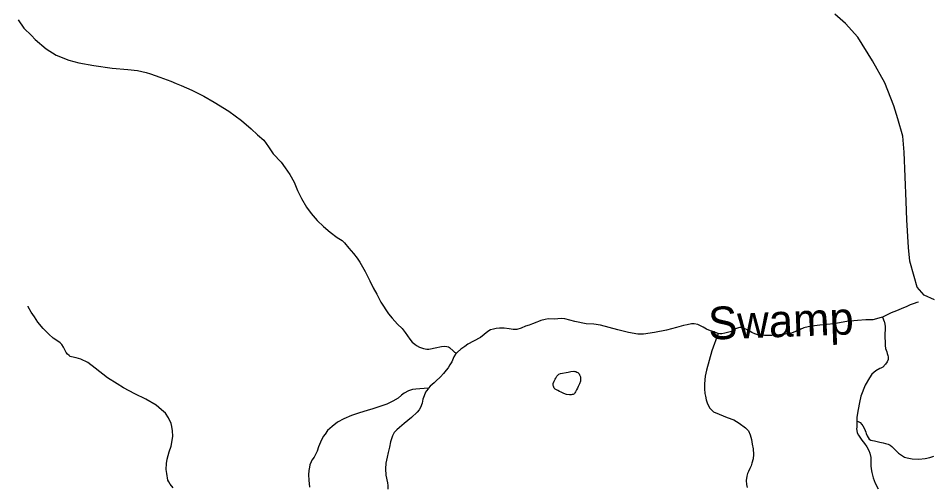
# Model space of a CAD drawing. Extents: x 2220236 to 2384410, y 720751 to 894131.
# Drawn here: x 2297306 to 2301515, y 883437 to 885584 of the extents above; entities that cross this region are included whole.
import ezdxf

# ---------------------------------------------------------------- set-up
doc = ezdxf.new("R2010")
doc.units = 0
for name, color, linetype in [('Exist Boundary Political CountyLine', 7, 'Continuous'), ('Exist Hydrographic Creek Single Shore', 7, 'Continuous'), ('Exist Hydrographic Creek Single Shore Label', 7, 'Continuous'), ('Exist Hydrographic Misc Water Feature', 7, 'Continuous'), ('Exist Hydrographic Pond Under 1500 Sq Ft', 7, 'Continuous')]:
    doc.layers.add(name, color=color, linetype=linetype)

msp = doc.modelspace()

# ---------------------------------------------------------------- linework, layer by layer
at = {"layer": 'Exist Boundary Political CountyLine'}
msp.add_lwpolyline([(2301519.2, 884290.5), (2301470.9, 884311.9), (2301438.5, 884349.6), (2301426, 884397.3), (2301405.2, 884469.1), (2301398.7, 884531), (2301391.2, 884659), (2301388.4, 884742.9), (2301379.9, 884968.7), (2301373.1, 885042.6), (2301350.2, 885122.3), (2301331.5, 885182.2), (2301290.4, 885287.5), (2301233.4, 885389), (2301166.3, 885498.1), (2301109.6, 885559.6), (2301061.2, 885603.1)], dxfattribs=at)
at = {"layer": 'Exist Hydrographic Creek Single Shore'}
for points in [[(2301444.7, 884280.9), (2301437.3, 884279), (2301425.5, 884274.5), (2301407.4, 884267.2), (2301391.5, 884260.7), (2301365.3, 884249.1), (2301343.5, 884240.8), (2301319.5, 884230.8), (2301295.3, 884219.2), (2301279.2, 884211.9)], [(2300524.5, 884135.7), (2300523.2, 884136.5), (2300505.1, 884143.2), (2300489.1, 884149.1), (2300471.2, 884156.6), (2300455.2, 884164.9), (2300431.1, 884177.1), (2300413.2, 884180.4), (2300401.2, 884180.7), (2300381.1, 884176.7), (2300365.1, 884172.8), (2300333, 884163.3), (2300285.9, 884151.4), (2300231.1, 884140.9), (2300181, 884133.3), (2300155, 884133), (2300111.1, 884141), (2300063, 884153), (2300023.1, 884164.4), (2299983, 884175.2), (2299953.1, 884178.7), (2299917, 884180.7), (2299864.9, 884190.7), (2299819, 884202.9), (2299802.9, 884204.6), (2299771, 884202.5), (2299742, 884202.9), (2299728.9, 884200.8), (2299708.8, 884196.7), (2299698.6, 884192.1), (2299690.9, 884188.6), (2299670.8, 884181.2), (2299654.9, 884174.7), (2299638.9, 884169.3), (2299618.8, 884161), (2299599.1, 884155.2), (2299580.9, 884154.5), (2299562.8, 884157.1), (2299540.8, 884161), (2299518.8, 884160.9), (2299503.9, 884159.5), (2299490.8, 884156.6), (2299476.9, 884152.8), (2299464.4, 884145.7), (2299448.8, 884131), (2299430.8, 884117.1), (2299398.8, 884101.2), (2299372.8, 884086.9), (2299358.8, 884076.5), (2299340.7, 884065), (2299324.9, 884050.5), (2299321.4, 884046.2)], [(2301279.2, 884211.9), (2301273.3, 884209.1), (2301235.4, 884198.5), (2301203.3, 884199), (2301165.4, 884196.4), (2301115.4, 884191.2), (2301055.4, 884180.5), (2300991.2, 884174.7), (2300955.2, 884170.6), (2300937.3, 884166.7), (2300918.3, 884161.7), (2300901.2, 884154.6), (2300880, 884144.7), (2300861.5, 884138.2), (2300849.2, 884135.3), (2300831.5, 884132.7), (2300793.2, 884128.8), (2300770.3, 884127.8), (2300755.3, 884127.2), (2300737.3, 884126.5), (2300711.2, 884128.6), (2300693.2, 884134.5), (2300679.3, 884140.5), (2300671.1, 884145.2), (2300655.1, 884155.1), (2300651.2, 884156.6), (2300639.3, 884161.1), (2300631.2, 884163.1), (2300624.5, 884163.7), (2300617.2, 884162.6), (2300603.4, 884157), (2300587.2, 884147.3), (2300579.1, 884144.6), (2300554.8, 884137.8), (2300541.1, 884134.8), (2300531.1, 884134.4), (2300524.5, 884135.7)], [(2299321.4, 884046.2), (2299316.8, 884041.2), (2299308.8, 884028.5), (2299298.8, 884006.8), (2299291.1, 883991.7), (2299282.8, 883979), (2299273.5, 883967.2), (2299260.6, 883952.7), (2299246.7, 883936.5), (2299226.7, 883916.9), (2299218.6, 883909.1), (2299200.6, 883893.6), (2299192.8, 883885)], [(2299192.8, 883885), (2299190.7, 883882.6), (2299182.9, 883872.4), (2299178.8, 883866.5), (2299171.8, 883850.6), (2299166.6, 883834.8), (2299164.7, 883824.9), (2299162.8, 883816.6), (2299160.5, 883809.1), (2299156.7, 883799.1), (2299149.7, 883785.6), (2299140.7, 883774.7), (2299114.7, 883750.6), (2299080.6, 883723), (2299058.7, 883704.9), (2299046.8, 883694.4), (2299034.7, 883680.9), (2299026.7, 883666.5), (2299017.2, 883638.4), (2299012.4, 883614.3), (2299007.4, 883589.5), (2299002.7, 883568.7), (2298996.6, 883540.7), (2298994.7, 883514.2), (2298996.7, 883485.6), (2299004.3, 883450.7), (2299005.7, 883437.6), (2299004.7, 883421.1)]]:
    msp.add_lwpolyline(points, dxfattribs=at)
at = {"layer": 'Exist Hydrographic Misc Water Feature'}
for points in [[(2297306.3, 885576.8), (2297332.2, 885539.2), (2297366.2, 885505.4), (2297384.2, 885487.3), (2297434.2, 885443.4), (2297480.4, 885414.9), (2297538.4, 885391), (2297584.3, 885378.9), (2297654.2, 885367), (2297738.3, 885354.8), (2297810.4, 885348.8), (2297854.4, 885345), (2297894.4, 885335), (2297914.5, 885329.2), (2297957.5, 885313.8), (2298008.3, 885295.5), (2298032.7, 885284.9), (2298055.5, 885276), (2298103.6, 885254.1), (2298158.6, 885227), (2298206.5, 885199.3), (2298274.5, 885156.9), (2298332.6, 885115.1), (2298376.6, 885076.7), (2298406.5, 885049.1), (2298434.6, 885024.8), (2298456.5, 884992.9), (2298478.6, 884961), (2298514.6, 884923.1), (2298532.6, 884896.8), (2298554.7, 884867.3), (2298574.5, 884831.3), (2298590.5, 884793.3), (2298607.6, 884756.2), (2298631.7, 884716.2), (2298652.7, 884686.8), (2298680.6, 884655), (2298708.9, 884628.3), (2298740.7, 884601), (2298772.7, 884576.7), (2298794.6, 884563), (2298806.7, 884552.7), (2298826.6, 884528.9), (2298846.9, 884503.5), (2298864, 884482), (2298876.7, 884464.5), (2298900.7, 884421.3), (2298922.6, 884378.6), (2298938.6, 884346.4), (2298954.6, 884316.7), (2298972.7, 884280.6), (2299008.7, 884227), (2299024.8, 884206.3), (2299049.7, 884179.5), (2299070.7, 884159), (2299084.7, 884140.7), (2299106.7, 884110.4), (2299116.9, 884097), (2299128.7, 884086.7), (2299136.8, 884080.4), (2299150.7, 884072.8), (2299168.7, 884067.1), (2299184.8, 884064.4), (2299193.3, 884063.9), (2299201.8, 884065.1), (2299222.8, 884071), (2299252.7, 884077), (2299265.7, 884077.5), (2299276.8, 884076.4), (2299283.9, 884074.3), (2299288.8, 884071.3), (2299306.7, 884054.6), (2299312.2, 884050.8), (2299321.4, 884046.2)], [(2297572.2, 884024.5), (2297550.2, 884028.6), (2297545, 884029.9), (2297539.4, 884034.7), (2297532.7, 884041.1), (2297526.8, 884048.2), (2297520.1, 884060.9), (2297514.2, 884073.1), (2297505.9, 884085), (2297498.8, 884092.9), (2297492.2, 884098.4), (2297466.1, 884114.5), (2297446.1, 884132.5), (2297420.1, 884158.7), (2297396.2, 884188.9), (2297380.2, 884212.9), (2297366.1, 884234.3), (2297352.1, 884258.3), (2297352.2, 884262.5)], [(2301279.2, 884211.9), (2301287.3, 884190.8), (2301288.2, 884187.7), (2301290.6, 884178), (2301291.3, 884170.6), (2301291.4, 884159), (2301291.4, 884149.2), (2301290.6, 884140.2), (2301290.3, 884121.3), (2301291.4, 884095), (2301291.4, 884081.2), (2301293.4, 884067.2), (2301299.4, 884052.7), (2301301.9, 884043.8), (2301304.7, 884034.9), (2301305.3, 884029.1), (2301305.8, 884021.7), (2301305.4, 884016.9), (2301301.5, 884006.7), (2301293.3, 883995), (2301280.9, 883982.1), (2301271.3, 883976.9), (2301267.3, 883975.1), (2301249.4, 883964.4), (2301240, 883957.6), (2301231.4, 883949.1), (2301219.4, 883933), (2301199.4, 883898.5), (2301180.1, 883848.5), (2301173.3, 883818.6), (2301167.4, 883787.2), (2301161.2, 883752.5), (2301161.4, 883738.5), (2301161.4, 883733.5)], [(2300524.5, 884135.7), (2300495.1, 884056.7), (2300471.1, 883967.1), (2300465, 883940.4), (2300461.1, 883905.1), (2300461.2, 883882.8), (2300463.1, 883860.9), (2300465.2, 883848.6), (2300469.1, 883832.3), (2300475.1, 883813), (2300485.1, 883792.8), (2300494.3, 883783.4), (2300503.2, 883776.3), (2300529, 883765.2), (2300565, 883751.1), (2300595.5, 883739.1), (2300621.2, 883724.5), (2300649.3, 883702.7), (2300663.2, 883688.5), (2300671.2, 883670.8), (2300677.3, 883648.8), (2300681.1, 883628.6), (2300685.2, 883606.5), (2300687.1, 883580.4), (2300685.1, 883560.7), (2300679.1, 883540.6), (2300675.2, 883529.1), (2300669.1, 883516.4), (2300663.3, 883502.4), (2300658.7, 883493), (2300655.2, 883480.6), (2300653.2, 883460.7), (2300654.5, 883442), (2300657.1, 883429.1)], [(2298018.3, 883426.7), (2298004.4, 883444.9), (2297997.6, 883454.5), (2297994.4, 883462.5), (2297988.4, 883492.7), (2297986.4, 883512.2), (2297987.3, 883538.5), (2297990.3, 883558.4), (2298000.3, 883592.4), (2298008.5, 883618.2), (2298012.3, 883636.3), (2298016.4, 883664.5), (2298015.4, 883689.1), (2298012.4, 883708.6), (2298008.4, 883722.4), (2297996.3, 883748.9), (2297982.4, 883770.6), (2297964.4, 883786.2), (2297940.3, 883806.7), (2297892.3, 883834.9), (2297841.9, 883858.5), (2297790.4, 883886.6), (2297760.2, 883905.1), (2297716.2, 883932.7), (2297660.2, 883976.5), (2297626.3, 884003.1), (2297594.3, 884019), (2297572.2, 884024.5)], [(2299192.8, 883885), (2299152.7, 883882.6), (2299134.7, 883881.1), (2299118.6, 883878.8), (2299100.6, 883873.1), (2299080.7, 883862.4), (2299068.7, 883852.9), (2299052.6, 883839.1), (2299028.6, 883825.1), (2299000.7, 883812.3), (2298968.6, 883800.4), (2298936.6, 883790.9), (2298910.7, 883782.4), (2298874.3, 883771.9), (2298838.6, 883758.9), (2298802.6, 883744.4), (2298774.6, 883728.4), (2298748.7, 883708.6), (2298728.6, 883690.3), (2298716.6, 883674.4), (2298708.5, 883662.5), (2298696.3, 883637.4), (2298686.4, 883615.6), (2298680.6, 883596.5), (2298672.9, 883579.8), (2298666.5, 883568.9), (2298656.5, 883554.5), (2298652.4, 883547), (2298646.6, 883532.7), (2298644.6, 883522.8), (2298642.5, 883506.3), (2298641.1, 883486.7), (2298642.5, 883462.9), (2298645.4, 883431)], [(2301161.4, 883733.5), (2301161.3, 883720.5), (2301161.3, 883706.5), (2301160.8, 883698.3), (2301161.3, 883690.9), (2301163.4, 883680.4), (2301169.2, 883669), (2301185.4, 883646.8), (2301197.2, 883630.9), (2301207.3, 883614.9), (2301217.3, 883598.9), (2301221.4, 883586.7), (2301225.3, 883566.4), (2301225.9, 883546.7), (2301226.2, 883528.7), (2301227.4, 883514.7), (2301231.3, 883498.5), (2301237.3, 883472.5), (2301245.3, 883449), (2301259.4, 883422.6)], [(2301161.4, 883733.5), (2301167.5, 883732.1), (2301173.6, 883729.2), (2301177.3, 883726.9), (2301184.6, 883718), (2301188.9, 883711.8), (2301196.2, 883698.9), (2301203.3, 883682.8), (2301205.3, 883677.1), (2301209.6, 883665.8), (2301213.3, 883658.6), (2301217.8, 883651.4), (2301225.8, 883646.7), (2301233.3, 883644.6), (2301243.4, 883642.6), (2301255.2, 883640.7), (2301266.8, 883637.8), (2301282.5, 883633.6), (2301293.3, 883630.7), (2301305.4, 883627.2), (2301315.4, 883622.6), (2301323.2, 883617.1), (2301333.3, 883606.9), (2301341.4, 883599), (2301352.5, 883587.1), (2301371.4, 883574.8), (2301381.4, 883568.6), (2301393.4, 883565.1), (2301415.4, 883561), (2301447.5, 883559.2), (2301475.8, 883561.9), (2301497.4, 883566.8), (2301515.3, 883572.5)]]:
    msp.add_lwpolyline(points, dxfattribs=at)
at = {"layer": 'Exist Hydrographic Pond Under 1500 Sq Ft'}
msp.add_lwpolyline([(2299798.9, 883952.5), (2299834.8, 883959), (2299846.9, 883961.1), (2299860.9, 883962.5), (2299865.7, 883961.9), (2299869.5, 883961.2), (2299874.8, 883959), (2299878.7, 883956.6), (2299882.9, 883952.8), (2299885, 883950.5), (2299887, 883946.3), (2299891, 883936.7), (2299891.8, 883930.9), (2299891.6, 883926.1), (2299891, 883916.9), (2299886.9, 883904.5), (2299881, 883892.9), (2299876.9, 883884.5), (2299873, 883876.9), (2299868.9, 883868.6), (2299865.4, 883863.4), (2299862.9, 883860.9), (2299859.8, 883858.2), (2299857, 883856.5), (2299852.9, 883855.5), (2299848.9, 883854.5), (2299840.9, 883855), (2299826.8, 883856.8), (2299814.4, 883861.3), (2299803, 883866.7), (2299795, 883870.3), (2299786.8, 883875), (2299780.5, 883877.9), (2299774.8, 883881.1), (2299770.8, 883884.9), (2299768.9, 883889.1), (2299766.7, 883893.8), (2299765.7, 883897.1), (2299764.8, 883901.1), (2299765.7, 883906.9), (2299769.7, 883917.7), (2299774.9, 883926.9), (2299777, 883930.4), (2299779, 883934.5), (2299782.8, 883940.5), (2299787, 883944.6), (2299791.8, 883949), (2299798.9, 883952.5)], dxfattribs=at)

# ---------------------------------------------------------------- texts
at = {"layer": 'Exist Hydrographic Creek Single Shore Label'}
msp.add_text('Swamp', height=150, rotation=2.1441, dxfattribs=at).set_placement((2300481.2, 884107.7))

doc.saveas('drawing.dxf')
